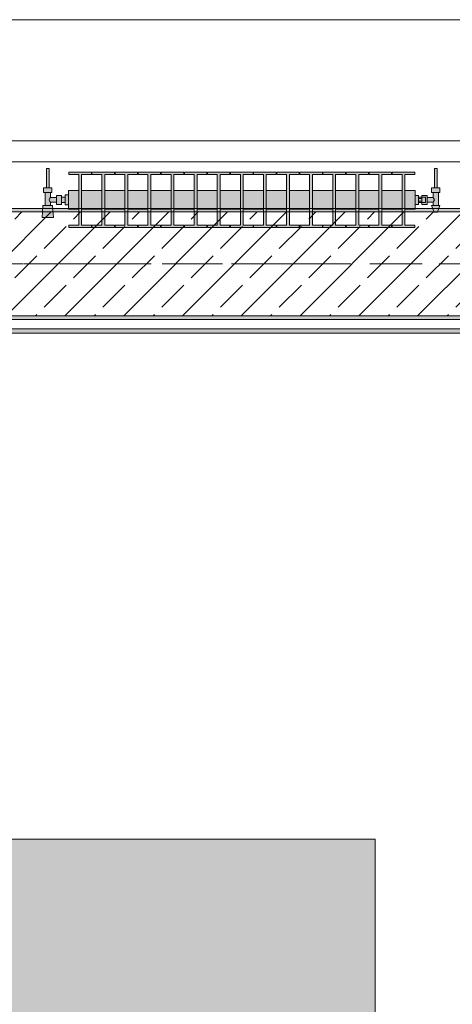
# Model space of a CAD drawing. Header units: metres. Extents: x -3.6 to 85.2, y -11 to 16.8.
# Tile 501 of 508: x 59.4 to 60.6, y 11 to 13.9. Entities that reach past the tile are written whole.
import ezdxf

# ---------------------------------------------------------------- set-up
doc = ezdxf.new("R2010")
doc.units = ezdxf.units.M
doc.header["$MEASUREMENT"] = 0
doc.linetypes.add('Achse', pattern=[0.2, 0.1, -0.05, 0, -0.05])
doc.linetypes.add('Strichlinie doppelt', pattern=[0.546806, 0.264583, -0.105833, 0.070556, -0.105833])
for name, color, linetype in [('451 - Universal.Achsen Raster', 7, 'Continuous'), ('604 - Struktur.Wand Aussen', 7, 'Continuous'), ('608 - Struktur.Träger', 7, 'Continuous'), ('701 - Einrichtung.Möbel', 7, 'Continuous'), ('801 - HKLSE.Heizung_ Klima_ Lüftung', 7, 'Continuous'), ('Neubau_653 - Abdeckung.TB Verkofferung', 7, 'Continuous')]:
    doc.layers.add(name, color=color, linetype=linetype)
pattern_1 = [(45, (0, 0), (-0.01767767, 0.01767767), [0, -0.025])]

msp = doc.modelspace()

# ---------------------------------------------------------------- hatches: boundary and pattern name
at = {"layer": '608 - Struktur.Träger', "linetype": 'Continuous', "lineweight": 0, "true_color": 0x000000}
h = msp.add_hatch(dxfattribs=at)
h.set_pattern_fill('Gips_0001', color=18, style=0, pattern_type=2)
h.set_pattern_definition(pattern_1)
h.paths.add_polyline_path([(61.57, 13.31), (58.29, 13.31), (58.29, 13.3), (61.57, 13.3)])
h = msp.add_hatch(dxfattribs=at)
h.set_pattern_fill('Beton__Stahlbeton_0001', color=18, style=0, pattern_type=2)
h.set_pattern_definition([(45, (0, 0), (-0.08485281, 0.08485281), []), (45, (-0.04243, 0.04243), (-0.08485281, 0.08485281), [0.09, -0.03])])
h.paths.add_polyline_path([(50.78, 13), (51.09, 13), (54.37, 13), (54.69, 13), (57.97, 13), (58.29, 13), (61.57, 13), (61.88, 13), (61.88, 13.3), (61.57, 13.3), (58.29, 13.3), (57.97, 13.3), (54.69, 13.3), (54.37, 13.3), (51.09, 13.3), (50.78, 13.3)])
h = msp.add_hatch(dxfattribs=at)
h.set_pattern_fill('Gips_0001', color=18, style=0, pattern_type=2)
h.set_pattern_definition(pattern_1)
h.paths.add_polyline_path([(58.29, 13), (58.29, 12.99), (61.57, 12.99), (61.57, 13)])
at = {"layer": '701 - Einrichtung.Möbel', "linetype": 'Continuous', "lineweight": 0, "true_color": 0x3a3a3a}
msp.add_hatch(color=250, dxfattribs=at).paths.add_polyline_path([(58.195, 10.69), (60.395, 10.69), (60.395, 11.49), (58.995, 11.49), (58.995, 12.69), (58.195, 12.69)])
at = {"layer": '801 - HKLSE.Heizung_ Klima_ Lüftung', "linetype": 'Continuous', "lineweight": 0, "true_color": 0x3a3a3a}
for points in [[(59.51, 13.3203), (59.51, 13.3497), (59.5, 13.3497), (59.5, 13.343), (59.49, 13.343), (59.49, 13.348), (59.475, 13.348), (59.475, 13.342), (59.458, 13.342), (59.458, 13.356), (59.462, 13.356), (59.462, 13.37), (59.454, 13.37), (59.454, 13.425), (59.446, 13.425), (59.446, 13.37), (59.438, 13.37), (59.438, 13.356), (59.442, 13.356), (59.442, 13.319), (59.436, 13.319), (59.434, 13.284), (59.466, 13.284), (59.464, 13.319), (59.458, 13.319), (59.458, 13.328), (59.475, 13.328), (59.475, 13.322), (59.49, 13.322), (59.49, 13.327), (59.5, 13.327), (59.5, 13.3203)], [(59.51, 13.3617), (59.51, 13.3083), (59.5392, 13.3083), (59.5392, 13.2617), (59.5108, 13.2617), (59.5108, 13.255), (59.5758, 13.255), (59.5758, 13.2617), (59.5475, 13.2617), (59.5475, 13.3083), (59.6058, 13.3083), (59.6058, 13.2617), (59.5775, 13.2617), (59.5775, 13.255), (59.6425, 13.255), (59.6425, 13.2617), (59.6142, 13.2617), (59.6142, 13.3083), (59.6725, 13.3083), (59.6725, 13.2617), (59.6442, 13.2617), (59.6442, 13.255), (59.7092, 13.255), (59.7092, 13.2617), (59.6808, 13.2617), (59.6808, 13.3083), (59.7392, 13.3083), (59.7392, 13.2617), (59.7108, 13.2617), (59.7108, 13.255), (59.7758, 13.255), (59.7758, 13.2617), (59.7475, 13.2617), (59.7475, 13.3083), (59.8058, 13.3083), (59.8058, 13.2617), (59.7775, 13.2617), (59.7775, 13.255), (59.8425, 13.255), (59.8425, 13.2617), (59.8142, 13.2617), (59.8142, 13.3083), (59.8725, 13.3083), (59.8725, 13.2617), (59.8442, 13.2617), (59.8442, 13.255), (59.9092, 13.255), (59.9092, 13.2617), (59.8808, 13.2617), (59.8808, 13.3083), (59.9392, 13.3083), (59.9392, 13.2617), (59.9108, 13.2617), (59.9108, 13.255), (59.9758, 13.255), (59.9758, 13.2617), (59.9475, 13.2617), (59.9475, 13.3083), (60.0058, 13.3083), (60.0058, 13.2617), (59.9775, 13.2617), (59.9775, 13.255), (60.0425, 13.255), (60.0425, 13.2617), (60.0142, 13.2617), (60.0142, 13.3083), (60.0725, 13.3083), (60.0725, 13.2617), (60.0442, 13.2617), (60.0442, 13.255), (60.1092, 13.255), (60.1092, 13.2617), (60.0808, 13.2617), (60.0808, 13.3083), (60.1392, 13.3083), (60.1392, 13.2617), (60.1108, 13.2617), (60.1108, 13.255), (60.1758, 13.255), (60.1758, 13.2617), (60.1475, 13.2617), (60.1475, 13.3083), (60.2058, 13.3083), (60.2058, 13.2617), (60.1775, 13.2617), (60.1775, 13.255), (60.2425, 13.255), (60.2425, 13.2617), (60.2142, 13.2617), (60.2142, 13.3083), (60.2725, 13.3083), (60.2725, 13.2617), (60.2442, 13.2617), (60.2442, 13.255), (60.3092, 13.255), (60.3092, 13.2617), (60.2808, 13.2617), (60.2808, 13.3083), (60.3392, 13.3083), (60.3392, 13.2617), (60.3108, 13.2617), (60.3108, 13.255), (60.3758, 13.255), (60.3758, 13.2617), (60.3475, 13.2617), (60.3475, 13.3083), (60.4058, 13.3083), (60.4058, 13.2617), (60.3775, 13.2617), (60.3775, 13.255), (60.4425, 13.255), (60.4425, 13.2617), (60.4142, 13.2617), (60.4142, 13.3083), (60.4725, 13.3083), (60.4725, 13.2617), (60.4442, 13.2617), (60.4442, 13.255), (60.5092, 13.255), (60.5092, 13.2617), (60.4808, 13.2617), (60.4808, 13.3083), (60.51, 13.3083), (60.51, 13.3617), (60.4808, 13.3617), (60.4808, 13.4083), (60.5092, 13.4083), (60.5092, 13.415), (60.4442, 13.415), (60.4442, 13.4083), (60.4725, 13.4083), (60.4725, 13.3617), (60.4142, 13.3617), (60.4142, 13.4083), (60.4425, 13.4083), (60.4425, 13.415), (60.3775, 13.415), (60.3775, 13.4083), (60.4058, 13.4083), (60.4058, 13.3617), (60.3475, 13.3617), (60.3475, 13.4083), (60.3758, 13.4083), (60.3758, 13.415), (60.3108, 13.415), (60.3108, 13.4083), (60.3392, 13.4083), (60.3392, 13.3617), (60.2808, 13.3617), (60.2808, 13.4083), (60.3092, 13.4083), (60.3092, 13.415), (60.2442, 13.415), (60.2442, 13.4083), (60.2725, 13.4083), (60.2725, 13.3617), (60.2142, 13.3617), (60.2142, 13.4083), (60.2425, 13.4083), (60.2425, 13.415), (60.1775, 13.415), (60.1775, 13.4083), (60.2058, 13.4083), (60.2058, 13.3617), (60.1475, 13.3617), (60.1475, 13.4083), (60.1758, 13.4083), (60.1758, 13.415), (60.1108, 13.415), (60.1108, 13.4083), (60.1392, 13.4083), (60.1392, 13.3617), (60.0808, 13.3617), (60.0808, 13.4083), (60.1092, 13.4083), (60.1092, 13.415), (60.0442, 13.415), (60.0442, 13.4083), (60.0725, 13.4083), (60.0725, 13.3617), (60.0142, 13.3617), (60.0142, 13.4083), (60.0425, 13.4083), (60.0425, 13.415), (59.9775, 13.415), (59.9775, 13.4083), (60.0058, 13.4083), (60.0058, 13.3617), (59.9475, 13.3617), (59.9475, 13.4083), (59.9758, 13.4083), (59.9758, 13.415), (59.9108, 13.415), (59.9108, 13.4083), (59.9392, 13.4083), (59.9392, 13.3617), (59.8808, 13.3617), (59.8808, 13.4083), (59.9092, 13.4083), (59.9092, 13.415), (59.8442, 13.415), (59.8442, 13.4083), (59.8725, 13.4083), (59.8725, 13.3617), (59.8142, 13.3617), (59.8142, 13.4083), (59.8425, 13.4083), (59.8425, 13.415), (59.7775, 13.415), (59.7775, 13.4083), (59.8058, 13.4083), (59.8058, 13.3617), (59.7475, 13.3617), (59.7475, 13.4083), (59.7758, 13.4083), (59.7758, 13.415), (59.7108, 13.415), (59.7108, 13.4083), (59.7392, 13.4083), (59.7392, 13.3617), (59.6808, 13.3617), (59.6808, 13.4083), (59.7092, 13.4083), (59.7092, 13.415), (59.6442, 13.415), (59.6442, 13.4083), (59.6725, 13.4083), (59.6725, 13.3617), (59.6142, 13.3617), (59.6142, 13.4083), (59.6425, 13.4083), (59.6425, 13.415), (59.5775, 13.415), (59.5775, 13.4083), (59.6058, 13.4083), (59.6058, 13.3617), (59.5475, 13.3617), (59.5475, 13.4083), (59.5758, 13.4083), (59.5758, 13.415), (59.5108, 13.415), (59.5108, 13.4083), (59.5392, 13.4083), (59.5392, 13.3617)], [(60.51, 13.322), (60.52, 13.322), (60.52, 13.327), (60.53, 13.327), (60.53, 13.322), (60.545, 13.322), (60.545, 13.328), (60.562, 13.328), (60.562, 13.319), (60.558, 13.319), (60.565, 13.299), (60.575, 13.299), (60.582, 13.319), (60.578, 13.319), (60.578, 13.356), (60.582, 13.356), (60.582, 13.37), (60.574, 13.37), (60.574, 13.425), (60.566, 13.425), (60.566, 13.37), (60.558, 13.37), (60.558, 13.356), (60.562, 13.356), (60.562, 13.342), (60.545, 13.342), (60.545, 13.348), (60.53, 13.348), (60.53, 13.343), (60.52, 13.343), (60.52, 13.348), (60.51, 13.348)]]:
    msp.add_hatch(color=250, dxfattribs=at).paths.add_polyline_path(points)
at = {"layer": 'Neubau_653 - Abdeckung.TB Verkofferung', "linetype": 'Continuous', "lineweight": 0, "true_color": 0x000000}
h = msp.add_hatch(dxfattribs=at)
h.set_pattern_fill('Gips_0001', color=18, style=0, pattern_type=2)
h.set_pattern_definition(pattern_1)
h.paths.add_polyline_path([(58.305, 12.9505), (62.025, 12.9505), (62.025, 12.963), (58.305, 12.963)])

# ---------------------------------------------------------------- linework, layer by layer
at = {"layer": '451 - Universal.Achsen Raster', "color": 160, "linetype": 'Strichlinie doppelt', "lineweight": 9, "true_color": 0x3232ff}
msp.add_line((64.935, 13.15), (-3.175, 13.15), dxfattribs=at)
at = {"layer": '604 - Struktur.Wand Aussen', "color": 7, "linetype": 'Continuous', "lineweight": 13}
for p, q in [((61.14, 13.855), (58.74, 13.855)), ((58.74, 13.445), (61.14, 13.445))]:
    msp.add_line(p, q, dxfattribs=at)
at = {"layer": '608 - Struktur.Träger', "color": 7, "linetype": 'Continuous', "lineweight": 13}
for p, q in [((50.78, 13.31), (61.88, 13.31)), ((61.57, 13.3), (58.29, 13.3)), ((50.78, 12.99), (61.88, 12.99))]:
    msp.add_line(p, q, dxfattribs=at)
at = {"layer": '608 - Struktur.Träger', "color": 7, "linetype": 'Continuous', "lineweight": 5}
for p, q in [((61.57, 13.31), (58.29, 13.31)), ((61.57, 12.99), (58.29, 12.99))]:
    msp.add_line(p, q, dxfattribs=at)
at = {"layer": '608 - Struktur.Träger', "color": 7, "linetype": 'Achse', "lineweight": 9}
msp.add_line((50.78, 13.15), (61.88, 13.15), dxfattribs=at)
at = {"layer": '608 - Struktur.Träger', "color": 7, "linetype": 'Continuous', "lineweight": 13, "flags": 128}
msp.add_lwpolyline([(61.88, 13), (61.57, 13), (58.29, 13), (57.97, 13), (54.69, 13), (54.37, 13), (51.09, 13), (50.78, 13)], dxfattribs=at)
at = {"layer": '701 - Einrichtung.Möbel', "color": 7, "linetype": 'Continuous', "lineweight": 5, "true_color": 0xebebeb, "flags": 128}
msp.add_lwpolyline([(58.195, 10.69), (58.195, 12.69), (58.995, 12.69), (58.995, 11.49), (60.395, 11.49), (60.395, 10.69)], close=True, dxfattribs=at)
at = {"layer": '801 - HKLSE.Heizung_ Klima_ Lüftung', "color": 7, "linetype": 'Continuous', "lineweight": 5, "true_color": 0xebebeb}
for p, q in [((59.4472, 13.425), (59.446, 13.425)), ((59.446, 13.425), (59.446, 13.37)), ((59.45, 13.425), (59.4472, 13.425)), ((59.4528, 13.425), (59.45, 13.425)), ((59.454, 13.425), (59.4528, 13.425)), ((59.454, 13.425), (59.454, 13.37)), ((59.5108, 13.415), (59.5108, 13.4083)), ((59.5758, 13.415), (59.5108, 13.415)), ((59.5108, 13.415), (59.5108, 13.4083)), ((59.5758, 13.4083), (59.5758, 13.415)), ((59.5775, 13.415), (59.5775, 13.4083)), ((59.6425, 13.415), (59.5775, 13.415)), ((59.5775, 13.415), (59.5775, 13.4083)), ((59.6425, 13.4083), (59.6425, 13.415)), ((59.6425, 13.4083), (59.6425, 13.415)), ((59.7092, 13.415), (59.6442, 13.415)), ((59.6442, 13.415), (59.6442, 13.4083)), ((59.7092, 13.4083), (59.7092, 13.415)), ((59.7092, 13.4083), (59.7092, 13.415)), ((59.7758, 13.415), (59.7108, 13.415)), ((59.7108, 13.415), (59.7108, 13.4083)), ((59.7758, 13.4083), (59.7758, 13.415)), ((59.7775, 13.415), (59.7775, 13.4083)), ((59.8425, 13.415), (59.7775, 13.415)), ((59.7775, 13.415), (59.7775, 13.4083)), ((59.8425, 13.4083), (59.8425, 13.415)), ((59.8425, 13.4083), (59.8425, 13.415)), ((59.9092, 13.415), (59.8442, 13.415)), ((59.8442, 13.415), (59.8442, 13.4083)), ((59.9092, 13.4083), (59.9092, 13.415)), ((59.9108, 13.415), (59.9108, 13.4083)), ((59.9758, 13.415), (59.9108, 13.415)), ((59.9108, 13.415), (59.9108, 13.4083)), ((59.9758, 13.4083), (59.9758, 13.415)), ((60.0425, 13.415), (59.9775, 13.415)), ((59.9775, 13.415), (59.9775, 13.4083)), ((60.0425, 13.4083), (60.0425, 13.415)), ((60.0425, 13.4083), (60.0425, 13.415)), ((60.1092, 13.415), (60.0442, 13.415)), ((60.0442, 13.415), (60.0442, 13.4083)), ((60.1092, 13.4083), (60.1092, 13.415)), ((60.1092, 13.4083), (60.1092, 13.415)), ((60.1108, 13.415), (60.1108, 13.4083)), ((60.1758, 13.415), (60.1108, 13.415)), ((60.1108, 13.415), (60.1108, 13.4083)), ((60.1758, 13.4083), (60.1758, 13.415)), ((60.2425, 13.415), (60.1775, 13.415)), ((60.1775, 13.415), (60.1775, 13.4083)), ((60.2425, 13.4083), (60.2425, 13.415)), ((60.3092, 13.415), (60.2442, 13.415)), ((60.2442, 13.415), (60.2442, 13.4083)), ((60.3092, 13.4083), (60.3092, 13.415)), ((60.3092, 13.4083), (60.3092, 13.415)), ((60.3108, 13.415), (60.3108, 13.4083)), ((60.3758, 13.415), (60.3108, 13.415)), ((60.3108, 13.415), (60.3108, 13.4083)), ((60.3758, 13.4083), (60.3758, 13.415)), ((60.3775, 13.415), (60.3775, 13.4083)), ((60.4425, 13.415), (60.3775, 13.415)), ((60.3775, 13.415), (60.3775, 13.4083)), ((60.4425, 13.4083), (60.4425, 13.415)), ((60.4425, 13.4083), (60.4425, 13.415)), ((60.4442, 13.415), (60.4442, 13.4083)), ((60.5092, 13.415), (60.4442, 13.415)), ((60.4442, 13.415), (60.4442, 13.4083)), ((60.5092, 13.4083), (60.5092, 13.415)), ((60.566, 13.425), (60.5672, 13.425)), ((60.566, 13.425), (60.566, 13.37)), ((60.5672, 13.425), (60.57, 13.425)), ((60.57, 13.425), (60.5728, 13.425)), ((60.5728, 13.425), (60.574, 13.425)), ((60.574, 13.425), (60.574, 13.37)), ((59.5108, 13.4083), (59.5392, 13.4083)), ((59.5392, 13.4083), (59.5392, 13.2617)), ((59.5475, 13.2617), (59.5475, 13.4083)), ((59.5475, 13.4083), (59.5758, 13.4083)), ((59.5775, 13.4083), (59.6058, 13.4083)), ((59.6058, 13.4083), (59.6058, 13.2617)), ((59.6142, 13.2617), (59.6142, 13.4083)), ((59.6142, 13.4083), (59.6425, 13.4083)), ((59.6442, 13.4083), (59.6725, 13.4083)), ((59.6725, 13.4083), (59.6725, 13.2617)), ((59.6808, 13.2617), (59.6808, 13.4083)), ((59.6808, 13.4083), (59.7092, 13.4083)), ((59.7108, 13.4083), (59.7392, 13.4083)), ((59.7392, 13.4083), (59.7392, 13.2617)), ((59.7475, 13.2617), (59.7475, 13.4083)), ((59.7475, 13.4083), (59.7758, 13.4083)), ((59.7775, 13.4083), (59.8058, 13.4083)), ((59.8058, 13.4083), (59.8058, 13.2617)), ((59.8142, 13.2617), (59.8142, 13.4083)), ((59.8142, 13.4083), (59.8425, 13.4083)), ((59.8442, 13.4083), (59.8725, 13.4083)), ((59.8725, 13.4083), (59.8725, 13.2617)), ((59.8808, 13.2617), (59.8808, 13.4083)), ((59.8808, 13.4083), (59.9092, 13.4083)), ((59.9108, 13.4083), (59.9392, 13.4083)), ((59.9392, 13.4083), (59.9392, 13.2617)), ((59.9475, 13.2617), (59.9475, 13.4083)), ((59.9475, 13.4083), (59.9758, 13.4083)), ((59.9775, 13.4083), (60.0058, 13.4083)), ((60.0058, 13.4083), (60.0058, 13.2617)), ((60.0142, 13.2617), (60.0142, 13.4083)), ((60.0142, 13.4083), (60.0425, 13.4083)), ((60.0442, 13.4083), (60.0725, 13.4083)), ((60.0725, 13.4083), (60.0725, 13.2617)), ((60.0808, 13.2617), (60.0808, 13.4083)), ((60.0808, 13.4083), (60.1092, 13.4083)), ((60.1108, 13.4083), (60.1392, 13.4083)), ((60.1392, 13.4083), (60.1392, 13.2617)), ((60.1475, 13.2617), (60.1475, 13.4083)), ((60.1475, 13.4083), (60.1758, 13.4083)), ((60.1775, 13.4083), (60.2058, 13.4083)), ((60.2058, 13.4083), (60.2058, 13.2617)), ((60.2142, 13.2617), (60.2142, 13.4083)), ((60.2142, 13.4083), (60.2425, 13.4083)), ((60.2442, 13.4083), (60.2725, 13.4083)), ((60.2725, 13.4083), (60.2725, 13.2617)), ((60.2808, 13.2617), (60.2808, 13.4083)), ((60.2808, 13.4083), (60.3092, 13.4083)), ((60.3108, 13.4083), (60.3392, 13.4083)), ((60.3392, 13.4083), (60.3392, 13.2617)), ((60.3475, 13.2617), (60.3475, 13.4083)), ((60.3475, 13.4083), (60.3758, 13.4083)), ((60.3775, 13.4083), (60.4058, 13.4083)), ((60.4058, 13.4083), (60.4058, 13.2617)), ((60.4142, 13.2617), (60.4142, 13.4083)), ((60.4142, 13.4083), (60.4425, 13.4083)), ((60.4442, 13.4083), (60.4725, 13.4083)), ((60.4725, 13.4083), (60.4725, 13.2617)), ((60.4808, 13.2617), (60.4808, 13.4083)), ((60.4808, 13.4083), (60.5092, 13.4083)), ((59.444, 13.37), (59.438, 13.37)), ((59.438, 13.37), (59.438, 13.356)), ((59.456, 13.37), (59.444, 13.37)), ((59.4472, 13.37), (59.446, 13.37)), ((59.45, 13.37), (59.4472, 13.37)), ((59.4528, 13.37), (59.45, 13.37)), ((59.454, 13.37), (59.4528, 13.37)), ((59.462, 13.37), (59.456, 13.37)), ((59.462, 13.37), (59.462, 13.356)), ((59.51, 13.3617), (59.51, 13.3539)), ((59.51, 13.3617), (59.5392, 13.3617)), ((59.5475, 13.3617), (59.6058, 13.3617)), ((59.6142, 13.3617), (59.6725, 13.3617)), ((59.6808, 13.3617), (59.7392, 13.3617)), ((59.7475, 13.3617), (59.8058, 13.3617)), ((59.8142, 13.3617), (59.8725, 13.3617)), ((59.8808, 13.3617), (59.9392, 13.3617)), ((59.9475, 13.3617), (60.0058, 13.3617)), ((60.0142, 13.3617), (60.0725, 13.3617)), ((60.0808, 13.3617), (60.1392, 13.3617)), ((60.1475, 13.3617), (60.2058, 13.3617)), ((60.2142, 13.3617), (60.2725, 13.3617)), ((60.2808, 13.3617), (60.3392, 13.3617)), ((60.3475, 13.3617), (60.4058, 13.3617)), ((60.4142, 13.3617), (60.4725, 13.3617)), ((60.4808, 13.3617), (60.51, 13.3617)), ((60.51, 13.3617), (60.51, 13.3539)), ((60.558, 13.37), (60.564, 13.37)), ((60.558, 13.37), (60.558, 13.356)), ((60.564, 13.37), (60.576, 13.37)), ((60.566, 13.37), (60.5672, 13.37)), ((60.5672, 13.37), (60.57, 13.37)), ((60.57, 13.37), (60.5728, 13.37)), ((60.5728, 13.37), (60.574, 13.37)), ((60.576, 13.37), (60.582, 13.37)), ((60.582, 13.37), (60.582, 13.356)), ((59.444, 13.356), (59.438, 13.356)), ((59.442, 13.356), (59.442, 13.319)), ((59.456, 13.356), (59.444, 13.356)), ((59.4553, 13.3379), (59.4539, 13.335)), ((59.4539, 13.335), (59.4553, 13.3321)), ((59.4563, 13.3399), (59.4558, 13.3389)), ((59.4558, 13.3311), (59.4563, 13.3301)), ((59.462, 13.356), (59.456, 13.356)), ((59.458, 13.342), (59.4563, 13.3399)), ((59.4563, 13.3301), (59.458, 13.328)), ((59.458, 13.356), (59.458, 13.342)), ((59.458, 13.342), (59.475, 13.342)), ((59.475, 13.348), (59.475, 13.3415)), ((59.475, 13.348), (59.49, 13.348)), ((59.475, 13.3415), (59.475, 13.3285)), ((59.49, 13.348), (59.49, 13.3415)), ((59.49, 13.343), (59.5, 13.343)), ((59.49, 13.3415), (59.49, 13.3285)), ((59.5, 13.3497), (59.5, 13.335)), ((59.5, 13.3497), (59.51, 13.3497)), ((59.5, 13.3497), (59.5, 13.335)), ((59.5, 13.3497), (59.51, 13.3497)), ((59.5, 13.343), (59.5, 13.3407)), ((59.5, 13.3407), (59.5, 13.335)), ((59.5, 13.335), (59.5, 13.3203)), ((59.5, 13.335), (59.5, 13.3203)), ((59.5, 13.335), (59.5, 13.3293)), ((59.51, 13.3539), (59.51, 13.335)), ((59.51, 13.335), (59.51, 13.3161)), ((60.51, 13.3539), (60.51, 13.335)), ((60.51, 13.348), (60.52, 13.348)), ((60.51, 13.335), (60.51, 13.3161)), ((60.52, 13.348), (60.52, 13.335)), ((60.53, 13.343), (60.52, 13.343)), ((60.52, 13.3393), (60.53, 13.3393)), ((60.52, 13.335), (60.52, 13.322)), ((60.52, 13.3307), (60.53, 13.3307)), ((60.53, 13.343), (60.53, 13.348)), ((60.53, 13.348), (60.53, 13.3415)), ((60.545, 13.348), (60.53, 13.348)), ((60.53, 13.343), (60.53, 13.3407)), ((60.53, 13.343), (60.54, 13.343)), ((60.53, 13.343), (60.53, 13.3407)), ((60.53, 13.3415), (60.53, 13.3393)), ((60.53, 13.3407), (60.53, 13.335)), ((60.53, 13.3407), (60.53, 13.3393)), ((60.53, 13.3393), (60.53, 13.335)), ((60.53, 13.335), (60.53, 13.3307)), ((60.53, 13.335), (60.53, 13.3293)), ((60.53, 13.3307), (60.53, 13.3285)), ((60.53, 13.3307), (60.53, 13.3293)), ((60.54, 13.343), (60.54, 13.3407)), ((60.54, 13.3407), (60.54, 13.335)), ((60.54, 13.335), (60.54, 13.3293)), ((60.545, 13.348), (60.545, 13.3415)), ((60.562, 13.342), (60.545, 13.342)), ((60.545, 13.3415), (60.545, 13.3285)), ((60.558, 13.356), (60.564, 13.356)), ((60.562, 13.356), (60.562, 13.342)), ((60.562, 13.342), (60.5637, 13.3399)), ((60.5637, 13.3301), (60.562, 13.328)), ((60.5637, 13.3399), (60.5642, 13.3389)), ((60.5642, 13.3311), (60.5637, 13.3301)), ((60.564, 13.356), (60.576, 13.356)), ((60.5647, 13.3379), (60.5661, 13.335)), ((60.5661, 13.335), (60.5647, 13.3321)), ((60.576, 13.356), (60.582, 13.356)), ((60.578, 13.356), (60.578, 13.319)), ((59.436, 13.319), (59.434, 13.284)), ((59.4401, 13.319), (59.436, 13.319)), ((59.45, 13.319), (59.4401, 13.319)), ((59.4599, 13.319), (59.45, 13.319)), ((59.458, 13.328), (59.458, 13.319)), ((59.458, 13.328), (59.475, 13.328)), ((59.464, 13.319), (59.4599, 13.319)), ((59.464, 13.319), (59.466, 13.284)), ((59.475, 13.3285), (59.475, 13.322)), ((59.475, 13.322), (59.49, 13.322)), ((59.49, 13.3285), (59.49, 13.322)), ((59.49, 13.327), (59.5, 13.327)), ((59.5, 13.3293), (59.5, 13.327)), ((59.5, 13.3203), (59.51, 13.3203)), ((59.5, 13.3203), (59.51, 13.3203)), ((59.5, 13.3203), (59.51, 13.3203)), ((59.5, 13.3203), (59.51, 13.3203)), ((59.51, 13.3161), (59.51, 13.3083)), ((59.51, 13.3083), (59.5392, 13.3083)), ((59.5475, 13.3083), (59.6058, 13.3083)), ((59.6142, 13.3083), (59.6725, 13.3083)), ((59.6808, 13.3083), (59.7392, 13.3083)), ((59.7475, 13.3083), (59.8058, 13.3083)), ((59.8142, 13.3083), (59.8725, 13.3083)), ((59.8808, 13.3083), (59.9392, 13.3083)), ((59.9475, 13.3083), (60.0058, 13.3083)), ((60.0142, 13.3083), (60.0725, 13.3083)), ((60.0808, 13.3083), (60.1392, 13.3083)), ((60.1475, 13.3083), (60.2058, 13.3083)), ((60.2142, 13.3083), (60.2725, 13.3083)), ((60.2808, 13.3083), (60.3392, 13.3083)), ((60.3475, 13.3083), (60.4058, 13.3083)), ((60.4142, 13.3083), (60.4725, 13.3083)), ((60.4808, 13.3083), (60.51, 13.3083)), ((60.51, 13.322), (60.52, 13.322)), ((60.51, 13.322), (60.52, 13.322)), ((60.51, 13.322), (60.52, 13.322)), ((60.51, 13.322), (60.52, 13.322)), ((60.51, 13.3161), (60.51, 13.3083)), ((60.53, 13.327), (60.52, 13.327)), ((60.53, 13.3293), (60.53, 13.327)), ((60.53, 13.3293), (60.53, 13.327)), ((60.53, 13.3285), (60.53, 13.322)), ((60.53, 13.327), (60.54, 13.327)), ((60.53, 13.322), (60.53, 13.327)), ((60.545, 13.322), (60.53, 13.322)), ((60.54, 13.3293), (60.54, 13.327)), ((60.545, 13.3285), (60.545, 13.322)), ((60.562, 13.328), (60.545, 13.328)), ((60.558, 13.319), (60.5615, 13.319)), ((60.558, 13.319), (60.565, 13.299)), ((60.5615, 13.319), (60.57, 13.319)), ((60.562, 13.328), (60.562, 13.319)), ((60.57, 13.319), (60.5785, 13.319)), ((60.582, 13.319), (60.575, 13.299)), ((60.5785, 13.319), (60.582, 13.319)), ((59.4387, 13.284), (59.434, 13.284)), ((59.434, 13.284), (59.4387, 13.284)), ((59.45, 13.284), (59.4387, 13.284)), ((59.4387, 13.284), (59.45, 13.284)), ((59.4613, 13.284), (59.45, 13.284)), ((59.45, 13.284), (59.4613, 13.284)), ((59.4613, 13.284), (59.466, 13.284)), ((59.466, 13.284), (59.4613, 13.284)), ((60.565, 13.299), (60.5665, 13.299)), ((60.5665, 13.299), (60.57, 13.299)), ((60.57, 13.299), (60.5735, 13.299)), ((60.5735, 13.299), (60.575, 13.299)), ((59.5108, 13.2617), (59.5108, 13.255)), ((59.5392, 13.2617), (59.5108, 13.2617)), ((59.5108, 13.2617), (59.5108, 13.255)), ((59.5108, 13.255), (59.5758, 13.255)), ((59.5108, 13.255), (59.5758, 13.255)), ((59.5758, 13.2617), (59.5475, 13.2617)), ((59.5758, 13.255), (59.5758, 13.2617)), ((59.5775, 13.2617), (59.5775, 13.255)), ((59.6058, 13.2617), (59.5775, 13.2617)), ((59.5775, 13.2617), (59.5775, 13.255)), ((59.5775, 13.255), (59.6425, 13.255)), ((59.5775, 13.255), (59.6425, 13.255)), ((59.6425, 13.2617), (59.6142, 13.2617)), ((59.6425, 13.255), (59.6425, 13.2617)), ((59.6425, 13.255), (59.6425, 13.2617)), ((59.6725, 13.2617), (59.6442, 13.2617)), ((59.6442, 13.2617), (59.6442, 13.255)), ((59.6442, 13.255), (59.7092, 13.255)), ((59.6442, 13.255), (59.7092, 13.255)), ((59.7092, 13.2617), (59.6808, 13.2617)), ((59.7092, 13.255), (59.7092, 13.2617)), ((59.7092, 13.255), (59.7092, 13.2617)), ((59.7392, 13.2617), (59.7108, 13.2617)), ((59.7108, 13.2617), (59.7108, 13.255)), ((59.7108, 13.255), (59.7758, 13.255)), ((59.7108, 13.255), (59.7758, 13.255)), ((59.7758, 13.2617), (59.7475, 13.2617)), ((59.7758, 13.255), (59.7758, 13.2617)), ((59.7775, 13.2617), (59.7775, 13.255)), ((59.8058, 13.2617), (59.7775, 13.2617)), ((59.7775, 13.2617), (59.7775, 13.255)), ((59.7775, 13.255), (59.8425, 13.255)), ((59.7775, 13.255), (59.8425, 13.255)), ((59.8425, 13.2617), (59.8142, 13.2617)), ((59.8425, 13.255), (59.8425, 13.2617)), ((59.8425, 13.255), (59.8425, 13.2617)), ((59.8725, 13.2617), (59.8442, 13.2617)), ((59.8442, 13.2617), (59.8442, 13.255)), ((59.8442, 13.255), (59.9092, 13.255)), ((59.8442, 13.255), (59.9092, 13.255)), ((59.9092, 13.2617), (59.8808, 13.2617)), ((59.9092, 13.255), (59.9092, 13.2617)), ((59.9108, 13.2617), (59.9108, 13.255)), ((59.9392, 13.2617), (59.9108, 13.2617)), ((59.9108, 13.2617), (59.9108, 13.255)), ((59.9108, 13.255), (59.9758, 13.255)), ((59.9108, 13.255), (59.9758, 13.255)), ((59.9758, 13.2617), (59.9475, 13.2617)), ((59.9758, 13.255), (59.9758, 13.2617)), ((60.0058, 13.2617), (59.9775, 13.2617)), ((59.9775, 13.2617), (59.9775, 13.255)), ((59.9775, 13.255), (60.0425, 13.255)), ((59.9775, 13.255), (60.0425, 13.255)), ((60.0425, 13.2617), (60.0142, 13.2617)), ((60.0425, 13.255), (60.0425, 13.2617)), ((60.0425, 13.255), (60.0425, 13.2617)), ((60.0725, 13.2617), (60.0442, 13.2617)), ((60.0442, 13.2617), (60.0442, 13.255)), ((60.0442, 13.255), (60.1092, 13.255)), ((60.0442, 13.255), (60.1092, 13.255)), ((60.1092, 13.2617), (60.0808, 13.2617)), ((60.1092, 13.255), (60.1092, 13.2617)), ((60.1092, 13.255), (60.1092, 13.2617)), ((60.1108, 13.2617), (60.1108, 13.255)), ((60.1392, 13.2617), (60.1108, 13.2617)), ((60.1108, 13.2617), (60.1108, 13.255)), ((60.1108, 13.255), (60.1758, 13.255)), ((60.1108, 13.255), (60.1758, 13.255)), ((60.1758, 13.2617), (60.1475, 13.2617)), ((60.1758, 13.255), (60.1758, 13.2617)), ((60.2058, 13.2617), (60.1775, 13.2617)), ((60.1775, 13.2617), (60.1775, 13.255)), ((60.1775, 13.255), (60.2425, 13.255)), ((60.1775, 13.255), (60.2425, 13.255)), ((60.2425, 13.2617), (60.2142, 13.2617)), ((60.2425, 13.255), (60.2425, 13.2617)), ((60.2725, 13.2617), (60.2442, 13.2617)), ((60.2442, 13.2617), (60.2442, 13.255)), ((60.2442, 13.255), (60.3092, 13.255)), ((60.2442, 13.255), (60.3092, 13.255)), ((60.3092, 13.2617), (60.2808, 13.2617)), ((60.3092, 13.255), (60.3092, 13.2617)), ((60.3092, 13.255), (60.3092, 13.2617)), ((60.3108, 13.2617), (60.3108, 13.255)), ((60.3392, 13.2617), (60.3108, 13.2617)), ((60.3108, 13.2617), (60.3108, 13.255)), ((60.3108, 13.255), (60.3758, 13.255)), ((60.3108, 13.255), (60.3758, 13.255)), ((60.3758, 13.2617), (60.3475, 13.2617)), ((60.3758, 13.255), (60.3758, 13.2617)), ((60.3775, 13.2617), (60.3775, 13.255)), ((60.4058, 13.2617), (60.3775, 13.2617)), ((60.3775, 13.2617), (60.3775, 13.255)), ((60.3775, 13.255), (60.4425, 13.255)), ((60.3775, 13.255), (60.4425, 13.255)), ((60.4425, 13.2617), (60.4142, 13.2617)), ((60.4425, 13.255), (60.4425, 13.2617)), ((60.4425, 13.255), (60.4425, 13.2617)), ((60.4442, 13.2617), (60.4442, 13.255)), ((60.4725, 13.2617), (60.4442, 13.2617)), ((60.4442, 13.2617), (60.4442, 13.255)), ((60.4442, 13.255), (60.5092, 13.255)), ((60.4442, 13.255), (60.5092, 13.255)), ((60.5092, 13.2617), (60.4808, 13.2617)), ((60.5092, 13.255), (60.5092, 13.2617))]:
    msp.add_line(p, q, dxfattribs=at)
at = {"layer": 'Neubau_653 - Abdeckung.TB Verkofferung', "color": 1, "linetype": 'Continuous', "lineweight": 9}
for p, q in [((51.115, 13.505), (62.025, 13.505)), ((51.115, 12.9505), (62.025, 12.9505))]:
    msp.add_line(p, q, dxfattribs=at)
at = {"layer": 'Neubau_653 - Abdeckung.TB Verkofferung', "color": 1, "linetype": 'Continuous', "lineweight": 5}
for p, q in [((62.025, 12.99), (58.305, 12.99)), ((62.025, 12.963), (58.305, 12.963)), ((62.025, 12.9505), (58.305, 12.9505))]:
    msp.add_line(p, q, dxfattribs=at)

doc.saveas('drawing.dxf')
